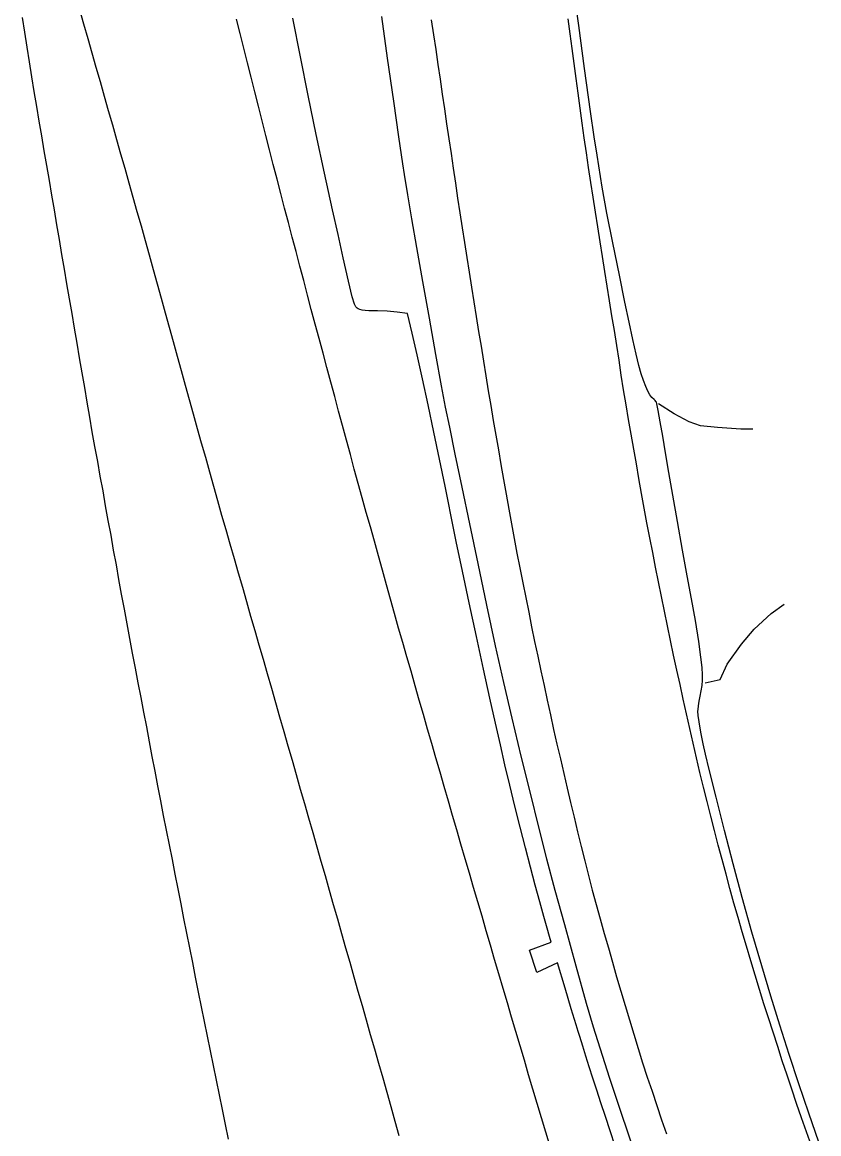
# Model space of a CAD drawing. Extents: x 1948091 to 1975253, y 787267 to 823306.
# Drawn here: x 1966484.7 to 1966617.3, y 790203 to 790388.1 of the extents above; entities that cross this region are included whole.
import ezdxf

# ---------------------------------------------------------------- set-up
doc = ezdxf.new("R2010")
doc.units = 0
doc.layers.add('RD_EX_Pavement_Markings', color=7, linetype='Continuous')
doc.layers.add('RD_EX_Road', color=7, linetype='Continuous')

msp = doc.modelspace()

# ---------------------------------------------------------------- linework, layer by layer
at = {"layer": 'RD_EX_Pavement_Markings'}
for points in [[(1966494.18, 790390.27), (1966494.87, 790387.86), (1966495.56, 790385.46), (1966496.25, 790383.06), (1966496.93, 790380.66), (1966497.62, 790378.25), (1966498.31, 790375.85), (1966499, 790373.45), (1966499.68, 790371.04), (1966500.36, 790368.64), (1966501.04, 790366.23), (1966501.72, 790363.83), (1966502.4, 790361.42), (1966503.08, 790359.02), (1966503.77, 790356.61), (1966504.45, 790354.21), (1966505.12, 790351.8), (1966505.79, 790349.39), (1966506.45, 790346.98), (1966507.12, 790344.57), (1966507.79, 790342.16), (1966508.45, 790339.75), (1966509.12, 790337.34), (1966509.78, 790334.94), (1966510.45, 790332.53), (1966511.12, 790330.12), (1966511.79, 790327.71), (1966512.46, 790325.3), (1966513.14, 790322.9), (1966513.81, 790320.49), (1966514.48, 790318.08), (1966515.16, 790315.68), (1966515.83, 790313.27), (1966516.5, 790310.86), (1966517.18, 790308.45), (1966517.86, 790306.05), (1966518.55, 790303.65), (1966519.24, 790301.24), (1966519.93, 790298.84), (1966520.62, 790296.44), (1966521.31, 790294.04), (1966522, 790291.64), (1966522.69, 790289.23), (1966523.39, 790286.83), (1966524.08, 790284.43), (1966524.77, 790282.03), (1966525.46, 790279.63), (1966526.14, 790277.22), (1966526.83, 790274.82), (1966527.52, 790272.42), (1966528.21, 790270.01), (1966528.9, 790267.61), (1966529.59, 790265.21), (1966530.27, 790262.81), (1966530.96, 790260.4), (1966531.65, 790258), (1966532.33, 790255.6), (1966533.02, 790253.19), (1966533.7, 790250.79), (1966534.39, 790248.39), (1966535.08, 790245.98), (1966535.76, 790243.58), (1966536.45, 790241.17), (1966537.13, 790238.77), (1966537.82, 790236.37), (1966538.5, 790233.96), (1966539.19, 790231.56), (1966539.87, 790229.15), (1966540.56, 790226.75), (1966541.24, 790224.35), (1966541.93, 790221.94), (1966542.61, 790219.54), (1966543.3, 790217.14), (1966543.98, 790214.73), (1966544.67, 790212.33), (1966545.35, 790209.92), (1966546.03, 790207.52), (1966546.7, 790205.11), (1966547.38, 790202.7)], [(1966484.67, 790388.94), (1966485.06, 790386.47), (1966485.45, 790384), (1966485.84, 790381.53), (1966486.23, 790379.06), (1966486.62, 790376.59), (1966487.03, 790374.12), (1966487.45, 790371.66), (1966487.87, 790369.2), (1966488.29, 790366.73), (1966488.71, 790364.27), (1966489.13, 790361.8), (1966489.55, 790359.34), (1966489.96, 790356.87), (1966490.38, 790354.41), (1966490.8, 790351.94), (1966491.22, 790349.48), (1966491.64, 790347.02), (1966492.06, 790344.55), (1966492.49, 790342.09), (1966492.91, 790339.62), (1966493.33, 790337.16), (1966493.75, 790334.7), (1966494.17, 790332.23), (1966494.59, 790329.77), (1966495.01, 790327.3), (1966495.43, 790324.84), (1966495.86, 790322.38), (1966496.28, 790319.91), (1966496.72, 790317.45), (1966497.17, 790314.99), (1966497.61, 790312.53), (1966498.06, 790310.07), (1966498.5, 790307.61), (1966498.94, 790305.15), (1966499.39, 790302.69), (1966499.83, 790300.23), (1966500.28, 790297.77), (1966500.72, 790295.31), (1966501.16, 790292.85), (1966501.61, 790290.4), (1966502.06, 790287.94), (1966502.52, 790285.48), (1966502.99, 790283.03), (1966503.46, 790280.57), (1966503.93, 790278.11), (1966504.39, 790275.66), (1966504.86, 790273.2), (1966505.33, 790270.75), (1966505.8, 790268.29), (1966506.26, 790265.84), (1966506.73, 790263.38), (1966507.2, 790260.93), (1966507.67, 790258.47), (1966508.14, 790256.02), (1966508.63, 790253.56), (1966509.11, 790251.11), (1966509.6, 790248.66), (1966510.08, 790246.21), (1966510.57, 790243.76), (1966511.06, 790241.3), (1966511.54, 790238.85), (1966512.03, 790236.4), (1966512.51, 790233.95), (1966513, 790231.5), (1966513.48, 790229.05), (1966513.97, 790226.59), (1966514.46, 790224.14), (1966514.96, 790221.69), (1966515.46, 790219.24), (1966515.95, 790216.8), (1966516.45, 790214.35), (1966516.95, 790211.9), (1966517.45, 790209.45), (1966517.95, 790207), (1966518.44, 790204.55), (1966518.94, 790202.1)], [(1966572.56, 790200.85), (1966571.84, 790203.25), (1966571.12, 790205.64), (1966570.39, 790208.03), (1966569.67, 790210.43), (1966568.96, 790212.82), (1966568.26, 790215.22), (1966567.55, 790217.62), (1966566.84, 790220.02), (1966566.14, 790222.42), (1966565.43, 790224.82), (1966564.73, 790227.21), (1966564.02, 790229.61), (1966563.31, 790232.01), (1966562.61, 790234.41), (1966561.91, 790236.81), (1966561.21, 790239.21), (1966560.51, 790241.61), (1966559.81, 790244.01), (1966559.11, 790246.41), (1966558.41, 790248.81), (1966557.71, 790251.21), (1966557.02, 790253.61), (1966556.32, 790256.01), (1966555.62, 790258.41), (1966554.92, 790260.81), (1966554.23, 790263.21), (1966553.53, 790265.61), (1966552.84, 790268.01), (1966552.15, 790270.41), (1966551.46, 790272.82), (1966550.77, 790275.22), (1966550.08, 790277.62), (1966549.39, 790280.02), (1966548.7, 790282.43), (1966548.01, 790284.83), (1966547.32, 790287.23), (1966546.63, 790289.63), (1966545.96, 790292.04), (1966545.3, 790294.45), (1966544.63, 790296.86), (1966543.96, 790299.27), (1966543.29, 790301.68), (1966542.62, 790304.08), (1966541.95, 790306.49), (1966541.28, 790308.9), (1966540.61, 790311.31), (1966539.94, 790313.72), (1966539.29, 790316.13), (1966538.64, 790318.54), (1966537.99, 790320.96), (1966537.34, 790323.37), (1966536.69, 790325.79), (1966536.04, 790328.2), (1966535.39, 790330.61), (1966534.74, 790333.03), (1966534.09, 790335.44), (1966533.44, 790337.85), (1966532.79, 790340.27), (1966532.15, 790342.69), (1966531.52, 790345.1), (1966530.89, 790347.52), (1966530.25, 790349.94), (1966529.62, 790352.36), (1966528.98, 790354.77), (1966528.35, 790357.19), (1966527.71, 790359.61), (1966527.08, 790362.03), (1966526.44, 790364.45), (1966525.82, 790366.87), (1966525.21, 790369.29), (1966524.59, 790371.71), (1966523.98, 790374.14), (1966523.37, 790376.56), (1966522.76, 790378.99), (1966522.15, 790381.41), (1966521.54, 790383.83), (1966520.93, 790386.26), (1966520.32, 790388.68)], [(1966552.77, 790388.54), (1966553.14, 790386.07), (1966553.5, 790383.59), (1966553.86, 790381.12), (1966554.23, 790378.65), (1966554.59, 790376.17), (1966554.96, 790373.7), (1966555.32, 790371.23), (1966555.68, 790368.75), (1966556.05, 790366.28), (1966556.41, 790363.81), (1966556.78, 790361.33), (1966557.14, 790358.86), (1966557.51, 790356.39), (1966557.9, 790353.92), (1966558.29, 790351.45), (1966558.67, 790348.98), (1966559.06, 790346.51), (1966559.45, 790344.04), (1966559.83, 790341.57), (1966560.22, 790339.1), (1966560.63, 790336.63), (1966561.04, 790334.17), (1966561.44, 790331.7), (1966561.85, 790329.23), (1966562.26, 790326.77), (1966562.67, 790324.3), (1966563.07, 790321.83), (1966563.5, 790319.37), (1966563.93, 790316.91), (1966564.36, 790314.45), (1966564.79, 790311.98), (1966565.23, 790309.52), (1966565.66, 790307.06), (1966566.09, 790304.6), (1966566.54, 790302.14), (1966567.03, 790299.69), (1966567.52, 790297.24), (1966568, 790294.78), (1966568.49, 790292.33), (1966568.98, 790289.88), (1966569.46, 790287.43), (1966569.97, 790284.98), (1966570.5, 790282.54), (1966571.02, 790280.09), (1966571.55, 790277.65), (1966572.08, 790275.21), (1966572.6, 790272.76), (1966573.13, 790270.32), (1966573.69, 790267.88), (1966574.25, 790265.45), (1966574.82, 790263.02), (1966575.39, 790260.58), (1966575.96, 790258.15), (1966576.53, 790255.71), (1966577.1, 790253.28), (1966577.71, 790250.86), (1966578.33, 790248.44), (1966578.95, 790246.02), (1966579.57, 790243.59), (1966580.19, 790241.17), (1966580.87, 790238.77), (1966581.56, 790236.37), (1966582.24, 790233.96), (1966582.92, 790231.56), (1966583.6, 790229.15), (1966584.32, 790226.76), (1966585.05, 790224.37), (1966585.77, 790221.98), (1966586.49, 790219.59), (1966587.22, 790217.19), (1966587.94, 790214.8), (1966588.71, 790212.42), (1966589.51, 790210.06), (1966590.31, 790207.69), (1966591.11, 790205.32), (1966591.91, 790202.95)], [(1966616.07, 790200.95), (1966615.23, 790203.3), (1966614.39, 790205.66), (1966613.59, 790208.03), (1966612.79, 790210.39), (1966611.99, 790212.76), (1966611.19, 790215.13), (1966610.43, 790217.51), (1966609.66, 790219.89), (1966608.9, 790222.27), (1966608.14, 790224.65), (1966607.4, 790227.04), (1966606.68, 790229.43), (1966605.95, 790231.82), (1966605.22, 790234.21), (1966604.53, 790236.61), (1966603.84, 790239.01), (1966603.15, 790241.41), (1966602.49, 790243.82), (1966601.83, 790246.23), (1966601.18, 790248.65), (1966600.52, 790251.06), (1966599.9, 790253.48), (1966599.29, 790255.9), (1966598.68, 790258.33), (1966598.07, 790260.75), (1966597.49, 790263.18), (1966596.92, 790265.61), (1966596.34, 790268.04), (1966595.78, 790270.48), (1966595.24, 790272.92), (1966594.71, 790275.36), (1966594.18, 790277.8), (1966593.64, 790280.24), (1966593.11, 790282.69), (1966592.59, 790285.13), (1966592.08, 790287.58), (1966591.58, 790290.03), (1966591.07, 790292.47), (1966590.59, 790294.93), (1966590.11, 790297.38), (1966589.63, 790299.83), (1966589.15, 790302.28), (1966588.66, 790304.74), (1966588.22, 790307.2), (1966587.78, 790309.66), (1966587.34, 790312.12), (1966586.9, 790314.58), (1966586.46, 790317.04), (1966586.04, 790319.5), (1966585.62, 790321.97), (1966585.2, 790324.43), (1966584.79, 790326.9), (1966584.4, 790329.37), (1966584.02, 790331.84), (1966583.64, 790334.31), (1966583.24, 790336.78), (1966582.84, 790339.25), (1966582.44, 790341.71), (1966582.04, 790344.18), (1966581.65, 790346.65), (1966581.26, 790349.12), (1966580.87, 790351.59), (1966580.48, 790354.06), (1966580.09, 790356.53), (1966579.72, 790359), (1966579.34, 790361.47), (1966578.96, 790363.94), (1966578.58, 790366.41), (1966578.23, 790368.89), (1966577.88, 790371.36), (1966577.54, 790373.84), (1966577.19, 790376.32), (1966576.86, 790378.79), (1966576.53, 790381.27), (1966576.2, 790383.75), (1966575.87, 790386.23), (1966575.55, 790388.71)]]:
    msp.add_lwpolyline(points, dxfattribs=at)
at = {"layer": 'RD_EX_Road'}
for points in [[(1966617.27, 790201.56), (1966615.59, 790206.4), (1966613.94, 790211.29), (1966612.33, 790216.18), (1966610.77, 790221.05), (1966609.28, 790225.89), (1966607.77, 790230.98), (1966606.13, 790236.58), (1966604.5, 790242.35), (1966603, 790247.96), (1966601.58, 790253.51), (1966600.17, 790259.08), (1966599.02, 790263.65), (1966598.4, 790266.22), (1966598.04, 790267.92), (1966597.65, 790269.88), (1966597.34, 790271.63), (1966597.19, 790272.68), (1966597.16, 790273.36), (1966597.17, 790273.68), (1966597.26, 790274.29), (1966597.37, 790275.03), (1966597.52, 790275.9), (1966597.68, 790276.78), (1966597.85, 790277.66), (1966597.94, 790278.52), (1966597.93, 790279.42), (1966597.84, 790280.66), (1966597.66, 790282.38), (1966597.29, 790284.99), (1966596.75, 790288.46), (1966596.11, 790292.11), (1966595.38, 790295.9), (1966594.57, 790300.22), (1966593.73, 790305), (1966592.98, 790309.34), (1966592.33, 790313.12), (1966591.77, 790316.4), (1966591.29, 790319.19), (1966590.89, 790321.56), (1966590.55, 790323.47), (1966590.31, 790324.59), (1966590.23, 790324.84), (1966590.14, 790324.98), (1966590.02, 790325.13), (1966589.87, 790325.29), (1966589.5, 790325.62), (1966589.32, 790325.83), (1966589.15, 790326.08), (1966588.82, 790326.69), (1966588.47, 790327.48), (1966588.1, 790328.45), (1966587.72, 790329.6), (1966587.33, 790330.97), (1966586.88, 790332.86), (1966586.34, 790335.3), (1966585.73, 790338.16), (1966585.01, 790341.53), (1966584.07, 790345.99), (1966582.96, 790351.42), (1966582, 790356.32), (1966581.22, 790360.69), (1966580.36, 790365.99), (1966579.89, 790369.08), (1966579.26, 790373.25), (1966578.25, 790380.46), (1966577.3, 790387.6), (1966576.49, 790393.56)], [(1966583.39, 790200.92), (1966582.55, 790203.45), (1966581.74, 790205.85), (1966581, 790208.12), (1966580.3, 790210.25), (1966579.66, 790212.24), (1966579.06, 790214.11), (1966578.5, 790215.89), (1966577.97, 790217.58), (1966577.48, 790219.19), (1966577.22, 790220.04), (1966576.89, 790221.12), (1966576.07, 790223.81), (1966575.03, 790227.26), (1966573.76, 790231.46), (1966570.32, 790229.87), (1966569.14, 790233.59), (1966572.73, 790234.89), (1966572.46, 790235.82), (1966572.05, 790237.25), (1966571.51, 790239.19), (1966570.84, 790241.61), (1966570.08, 790244.4), (1966569.28, 790247.4), (1966568.44, 790250.63), (1966567.56, 790254.06), (1966566.69, 790257.58), (1966565.84, 790261.03), (1966565.03, 790264.42), (1966564.26, 790267.75), (1966563.44, 790271.36), (1966562.51, 790275.57), (1966561.45, 790280.4), (1966560.28, 790285.83), (1966559.08, 790291.42), (1966557.97, 790296.7), (1966556.93, 790301.67), (1966555.97, 790306.34), (1966555.67, 790307.79), (1966555.05, 790310.85), (1966554.12, 790315.36), (1966553.18, 790319.88), (1966552.24, 790324.4), (1966551.31, 790328.74), (1966550.43, 790332.73), (1966549.59, 790336.36), (1966548.8, 790339.64), (1966547.1, 790339.87), (1966545.4, 790339.99), (1966543.79, 790340.05), (1966542.38, 790340.09), (1966541.77, 790340.12), (1966541.27, 790340.18), (1966540.88, 790340.27), (1966540.61, 790340.38), (1966540.4, 790340.54), (1966540.22, 790340.72), (1966540.08, 790340.94), (1966539.96, 790341.19), (1966539.61, 790342.42), (1966539, 790345.01), (1966538.12, 790348.89), (1966537.25, 790352.77), (1966536.33, 790356.88), (1966535, 790362.99), (1966533.62, 790369.44), (1966532.28, 790375.93), (1966530.98, 790382.39), (1966529.71, 790388.84)], [(1966544.45, 790389.08), (1966545.41, 790382.18), (1966546.45, 790374.99), (1966547.32, 790369.04), (1966547.98, 790364.54), (1966548.25, 790362.77), (1966548.79, 790359.37), (1966549.45, 790355.38), (1966550.28, 790350.64), (1966551.29, 790344.96), (1966552.39, 790338.85), (1966553.48, 790332.8), (1966554.43, 790327.59), (1966555.1, 790324.03), (1966555.77, 790320.69), (1966556.7, 790316.17), (1966557.84, 790310.71), (1966559.12, 790304.6), (1966560.5, 790297.99), (1966561.97, 790291.06), (1966563.42, 790284.29), (1966564.78, 790278.16), (1966566.17, 790272.2), (1966567.69, 790265.89), (1966569.21, 790259.7), (1966570.59, 790254.08), (1966571.94, 790248.78), (1966573.34, 790243.57), (1966574.92, 790237.85), (1966576.81, 790230.98), (1966578.55, 790224.72), (1966579.69, 790220.8), (1966580.8, 790217.29), (1966582.43, 790212.27), (1966584.38, 790206.41), (1966586.41, 790200.38)], [(1966606.32, 790320.34), (1966604.27, 790320.37), (1966600.43, 790320.64), (1966597.6, 790320.92), (1966595.69, 790321.58), (1966593.19, 790322.92), (1966590.6, 790324.59)], [(1966598.37, 790278.12), (1966600.88, 790278.66), (1966602, 790281.21), (1966604.38, 790284.55), (1966606.49, 790287.05), (1966609.35, 790289.66), (1966611.5, 790291.21)]]:
    msp.add_lwpolyline(points, dxfattribs=at)

doc.saveas('drawing.dxf')
